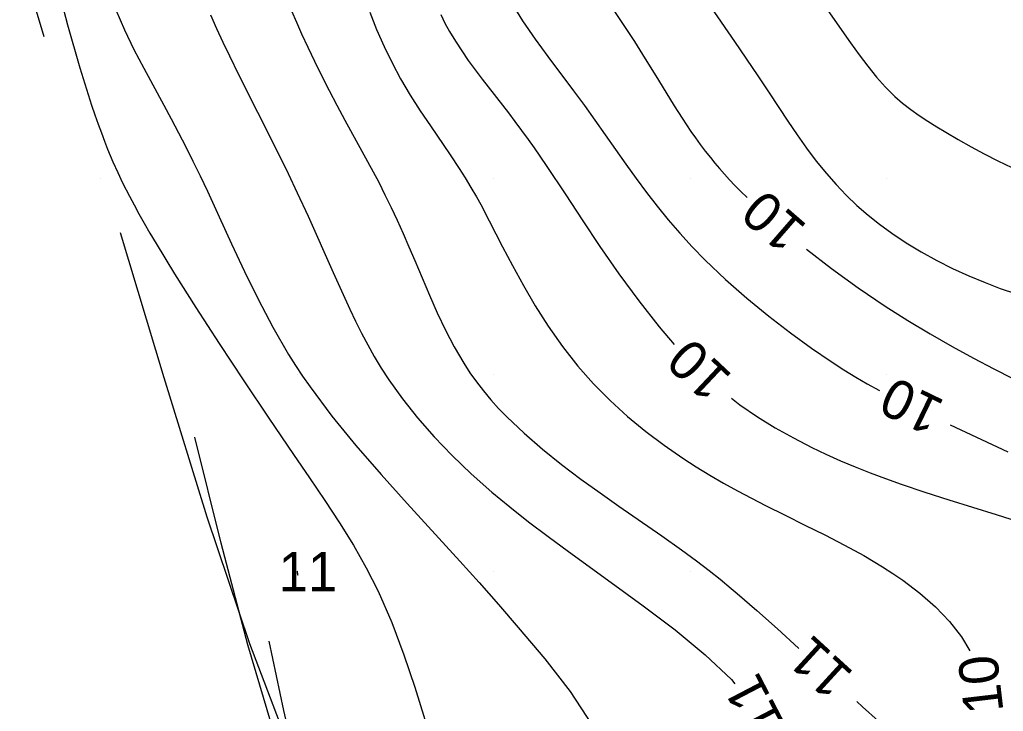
# Model space of a CAD drawing. Extents: x 2602990 to 2605851, y 618069 to 619180.
# Drawn here: x 2603055.9 to 2603105.9, y 618362.9 to 618398.1 of the extents above; entities that cross this region are included whole.
import ezdxf

# ---------------------------------------------------------------- set-up
doc = ezdxf.new("R2010")
doc.units = 0
for name, color, linetype in [('DTM Contours Major', 7, 'Continuous'), ('DTM Contours Major Text', 7, 'Continuous'), ('DTM Contours Minor', 7, 'Continuous'), ('DTM Contours Minor Text', 7, 'Continuous'), ('Exist DTM QL2 LIDAR Elevation Point', 7, 'Continuous')]:
    doc.layers.add(name, color=color, linetype=linetype)

msp = doc.modelspace()

# ---------------------------------------------------------------- linework, layer by layer
at = {"layer": 'DTM Contours Major'}
for points in [[(2603080.864, 618398.966), (2603081.467, 618398), (2603082.103, 618397.075), (2603082.757, 618396.181), (2603084.063, 618394.445), (2603084.608, 618393.698), (2603085.139, 618392.951), (2603086.185, 618391.463), (2603086.711, 618390.721), (2603087.246, 618389.981), (2603087.769, 618389.281), (2603088.31, 618388.583), (2603088.875, 618387.889), (2603089.467, 618387.199), (2603090.092, 618386.513), (2603090.753, 618385.832), (2603091.786, 618384.85), (2603092.875, 618383.897), (2603093.989, 618382.987), (2603095.095, 618382.137), (2603096.163, 618381.363), (2603097.161, 618380.681), (2603097.807, 618380.262), (2603098.415, 618379.888), (2603098.997, 618379.55), (2603099.619, 618379.211)], [(2603103.218, 618377.466), (2603106.144, 618376.083)]]:
    msp.add_lwpolyline(points, dxfattribs=at)
at = {"layer": 'DTM Contours Minor'}
for points in [[(2603055.883, 618401.314), (2603057.118, 618397.205)], [(2603057.701, 618400.151), (2603058.324, 618397.791), (2603058.946, 618395.616), (2603059.54, 618393.721), (2603059.71, 618393.218), (2603059.875, 618392.747), (2603060.037, 618392.302), (2603060.197, 618391.882), (2603060.354, 618391.484), (2603060.63, 618390.827), (2603060.869, 618390.293), (2603061.117, 618389.77), (2603061.466, 618389.081), (2603061.699, 618388.641), (2603061.949, 618388.186), (2603062.218, 618387.71), (2603062.509, 618387.209), (2603062.825, 618386.678), (2603063.765, 618385.144), (2603064.848, 618383.433), (2603066.035, 618381.601), (2603067.285, 618379.705), (2603068.56, 618377.801), (2603069.82, 618375.947), (2603070.63, 618374.766), (2603071.41, 618373.615), (2603072.154, 618372.48), (2603072.857, 618371.343), (2603073.512, 618370.189), (2603074.115, 618369.002), (2603074.809, 618367.409), (2603075.424, 618365.769), (2603075.977, 618364.117), (2603076.486, 618362.486)], [(2603096.28, 618399.56), (2603098.15, 618396.883), (2603098.588, 618396.274), (2603099.026, 618395.693), (2603099.469, 618395.146), (2603099.925, 618394.635), (2603100.401, 618394.163), (2603100.797, 618393.819), (2603101.208, 618393.497), (2603101.635, 618393.192), (2603102.076, 618392.9), (2603102.531, 618392.615), (2603103, 618392.333), (2603103.631, 618391.964), (2603104.282, 618391.596), (2603104.954, 618391.232), (2603105.646, 618390.878), (2603106.357, 618390.538)], [(2603085.799, 618398.993), (2603086.818, 618397.463), (2603087.153, 618396.951), (2603087.57, 618396.296), (2603088.383, 618394.978), (2603089.181, 618393.685), (2603089.579, 618393.06), (2603089.804, 618392.717), (2603090.033, 618392.38), (2603090.266, 618392.046), (2603090.506, 618391.714), (2603090.756, 618391.382), (2603091.018, 618391.049), (2603091.244, 618390.772), (2603091.481, 618390.492), (2603091.73, 618390.209), (2603091.992, 618389.921), (2603092.27, 618389.628), (2603092.563, 618389.328), (2603092.891, 618389.016)], [(2603060.773, 618398.562), (2603061.217, 618397.538), (2603061.693, 618396.55), (2603062.192, 618395.591), (2603063.212, 618393.718), (2603063.589, 618393.018), (2603063.96, 618392.314), (2603064.329, 618391.599), (2603064.696, 618390.87), (2603065.063, 618390.121), (2603065.433, 618389.347), (2603066.038, 618388.037), (2603066.664, 618386.669), (2603067.319, 618385.264), (2603068.015, 618383.843), (2603068.76, 618382.428), (2603069.566, 618381.038), (2603069.915, 618380.483), (2603070.276, 618379.933), (2603070.653, 618379.387), (2603071.768, 618377.894), (2603072.981, 618376.411), (2603074.265, 618374.934), (2603075.594, 618373.464), (2603078.279, 618370.533), (2603079.261, 618369.437), (2603080.243, 618368.322), (2603081.245, 618367.165), (2603082.593, 618365.565), (2603083.886, 618363.895), (2603085.002, 618362.191)], [(2603069.717, 618398.507), (2603069.959, 618397.936), (2603070.225, 618397.34), (2603070.539, 618396.662), (2603070.879, 618395.952), (2603071.241, 618395.216), (2603071.622, 618394.465), (2603072.016, 618393.708), (2603072.421, 618392.952), (2603073.579, 618390.854), (2603073.864, 618390.326), (2603074.145, 618389.792), (2603074.465, 618389.159), (2603074.778, 618388.515), (2603075.085, 618387.859), (2603075.388, 618387.191), (2603075.687, 618386.51), (2603075.985, 618385.816), (2603076.733, 618384.048), (2603077.125, 618383.159), (2603077.541, 618382.28), (2603077.988, 618381.422), (2603078.474, 618380.593), (2603078.79, 618380.112), (2603079.125, 618379.643), (2603079.478, 618379.186), (2603079.853, 618378.738), (2603080.249, 618378.297), (2603080.667, 618377.863), (2603081.538, 618377.037), (2603082.473, 618376.232), (2603083.447, 618375.453), (2603084.435, 618374.706), (2603085.414, 618373.997), (2603086.359, 618373.333), (2603088.547, 618371.817), (2603089.552, 618371.106), (2603090.312, 618370.548), (2603090.962, 618370.051), (2603091.51, 618369.615), (2603092.083, 618369.144), (2603092.381, 618368.894), (2603093.38, 618368.027), (2603094.432, 618367.086), (2603095.501, 618366.112), (2603095.519, 618366.096)], [(2603073.688, 618398.441), (2603074.039, 618397.553), (2603074.419, 618396.693), (2603074.826, 618395.861), (2603075.259, 618395.059), (2603075.751, 618394.227), (2603076.26, 618393.426), (2603076.775, 618392.655), (2603077.778, 618391.19), (2603078.243, 618390.491), (2603078.548, 618390.012), (2603078.837, 618389.536), (2603079.114, 618389.057), (2603079.335, 618388.659), (2603079.77, 618387.838), (2603080.452, 618386.514), (2603080.954, 618385.557), (2603081.507, 618384.552), (2603082.112, 618383.518), (2603082.772, 618382.475), (2603083.491, 618381.446), (2603084.271, 618380.449), (2603085.072, 618379.545), (2603085.922, 618378.691), (2603086.81, 618377.885), (2603087.728, 618377.129), (2603088.665, 618376.423), (2603089.612, 618375.768), (2603090.303, 618375.321), (2603090.996, 618374.898), (2603091.693, 618374.494), (2603092.396, 618374.105), (2603093.107, 618373.728), (2603093.828, 618373.359), (2603094.823, 618372.863), (2603095.829, 618372.368), (2603096.838, 618371.866), (2603097.838, 618371.349), (2603098.82, 618370.811), (2603099.774, 618370.244), (2603100.297, 618369.908), (2603100.807, 618369.559), (2603101.67, 618368.906), (2603102.471, 618368.207), (2603103.188, 618367.464), (2603103.8, 618366.68), (2603104.219, 618365.971)], [(2603077.302, 618398.325), (2603077.519, 618397.891), (2603077.75, 618397.466), (2603078.049, 618396.964), (2603078.367, 618396.473), (2603078.701, 618395.99), (2603079.048, 618395.513), (2603079.405, 618395.041), (2603080.745, 618393.316), (2603081.076, 618392.882), (2603081.412, 618392.434), (2603081.75, 618391.968), (2603082.048, 618391.547), (2603082.662, 618390.651), (2603083.659, 618389.149), (2603084.497, 618387.882), (2603085.404, 618386.532), (2603086.369, 618385.145), (2603087.377, 618383.766), (2603088.417, 618382.441), (2603089.185, 618381.553)], [(2603091.04, 618398.705), (2603092.238, 618396.951), (2603093.431, 618395.206), (2603094.013, 618394.343), (2603094.964, 618392.909), (2603095.437, 618392.211), (2603095.916, 618391.53), (2603096.408, 618390.871), (2603096.918, 618390.238), (2603097.415, 618389.674), (2603097.933, 618389.135), (2603098.475, 618388.62), (2603099.04, 618388.128), (2603099.629, 618387.658), (2603100.242, 618387.209), (2603100.98, 618386.717), (2603101.746, 618386.254), (2603102.535, 618385.819), (2603103.342, 618385.413), (2603104.162, 618385.038), (2603104.99, 618384.693), (2603105.767, 618384.399), (2603106.546, 618384.136)], [(2603065.589, 618398.311), (2603065.895, 618397.616), (2603066.215, 618396.92), (2603066.55, 618396.221), (2603067.016, 618395.273), (2603067.984, 618393.357), (2603068.953, 618391.438), (2603069.541, 618390.24), (2603070.006, 618389.257), (2603070.552, 618388.064), (2603071.823, 618385.207), (2603072.248, 618384.266), (2603072.679, 618383.34), (2603072.973, 618382.73), (2603073.275, 618382.127), (2603073.59, 618381.529), (2603073.923, 618380.936), (2603074.278, 618380.344), (2603074.659, 618379.753), (2603075.35, 618378.785), (2603076.119, 618377.818), (2603076.964, 618376.856), (2603077.878, 618375.903), (2603078.857, 618374.965), (2603079.897, 618374.044), (2603080.813, 618373.287), (2603081.768, 618372.537), (2603082.762, 618371.786), (2603083.795, 618371.027), (2603085.979, 618369.451), (2603087.608, 618368.264), (2603089.228, 618367.032), (2603090.749, 618365.775), (2603092.085, 618364.514), (2603092.268, 618364.298)], [(2603069.7, 618360.808), (2603067.588, 618366.326), (2603065.425, 618372.775), (2603063.226, 618379.846), (2603061.009, 618387.227)], [(2603095.906, 618386.39), (2603097.18, 618385.41), (2603098.535, 618384.432), (2603099.917, 618383.498), (2603101.065, 618382.769), (2603102.203, 618382.086), (2603103.318, 618381.448), (2603104.399, 618380.857), (2603105.434, 618380.313), (2603106.41, 618379.816)], [(2603092.092, 618378.817), (2603092.525, 618378.485), (2603093.412, 618377.875), (2603094.317, 618377.314), (2603095.239, 618376.796), (2603096.176, 618376.315), (2603096.9, 618375.969), (2603097.634, 618375.639), (2603098.381, 618375.323), (2603099.143, 618375.019), (2603099.923, 618374.725), (2603100.723, 618374.44), (2603101.924, 618374.037), (2603103.147, 618373.647), (2603105.553, 618372.904), (2603106.684, 618372.55)], [(2603068.897, 618361.554), (2603067.489, 618366.281), (2603066.127, 618371.451), (2603064.788, 618376.842)], [(2603070.016, 618370), (2603070.005, 618370.019), (2603069.997, 618370.01), (2603069.997, 618369.944), (2603070.012, 618369.853), (2603070.025, 618369.815), (2603070.03, 618369.819), (2603070.034, 618369.863), (2603070.021, 618369.984), (2603070.016, 618370)], [(2603094.07, 618360.84), (2603094.037, 618360.54), (2603093.925, 618360.155), (2603093.74, 618359.764), (2603091.347, 618358.271), (2603081.363, 618354.121), (2603078.13, 618352.784), (2603075.046, 618351.498), (2603074.502, 618351.109), (2603074.891, 618349.777), (2603074.321, 618350.366), (2603073.829, 618350.64), (2603072.761, 618351.899), (2603071.797, 618353.909), (2603070.917, 618356.52), (2603070.099, 618359.581), (2603069.322, 618362.944), (2603068.566, 618366.456)], [(2603098.469, 618363.395), (2603098.764, 618363.128), (2603099.559, 618362.41)]]:
    msp.add_lwpolyline(points, dxfattribs=at)
at = {"layer": 'Exist DTM QL2 LIDAR Elevation Point'}
for p, q in [((2603060, 618390), (2603060, 618390)), ((2603070, 618390), (2603070, 618390)), ((2603080, 618390), (2603080, 618390)), ((2603090, 618390), (2603090, 618390)), ((2603100, 618390), (2603100, 618390)), ((2603070, 618380), (2603070, 618380)), ((2603080, 618380), (2603080, 618380)), ((2603090, 618380), (2603090, 618380)), ((2603100, 618380), (2603100, 618380)), ((2603070, 618370), (2603070, 618370)), ((2603080, 618370), (2603080, 618370)), ((2603090, 618370), (2603090, 618370)), ((2603100, 618370), (2603100, 618370))]:
    msp.add_line(p, q, dxfattribs=at)

# ---------------------------------------------------------------- texts
at = {"layer": 'DTM Contours Major Text'}
msp.add_text('10', height=2, rotation=154.1425, dxfattribs=at).set_placement((2603103.015, 618378.654))
at = {"layer": 'DTM Contours Minor Text'}
for s, rotation, p in [('10', 138.9524, (2603096.004, 618387.568)), ('10', 136.7466, (2603092.199, 618379.947)), ('11', 137.5335, (2603098.375, 618364.832)), ('10', 96.7337, (2603105.934, 618362.896)), ('11', 117.5158, (2603094.8, 618362.318))]:
    msp.add_text(s, height=2, rotation=rotation, dxfattribs=at).set_placement(p)
msp.add_text('11', height=2, dxfattribs=at).set_placement((2603069.055, 618369))

doc.saveas('drawing.dxf')
